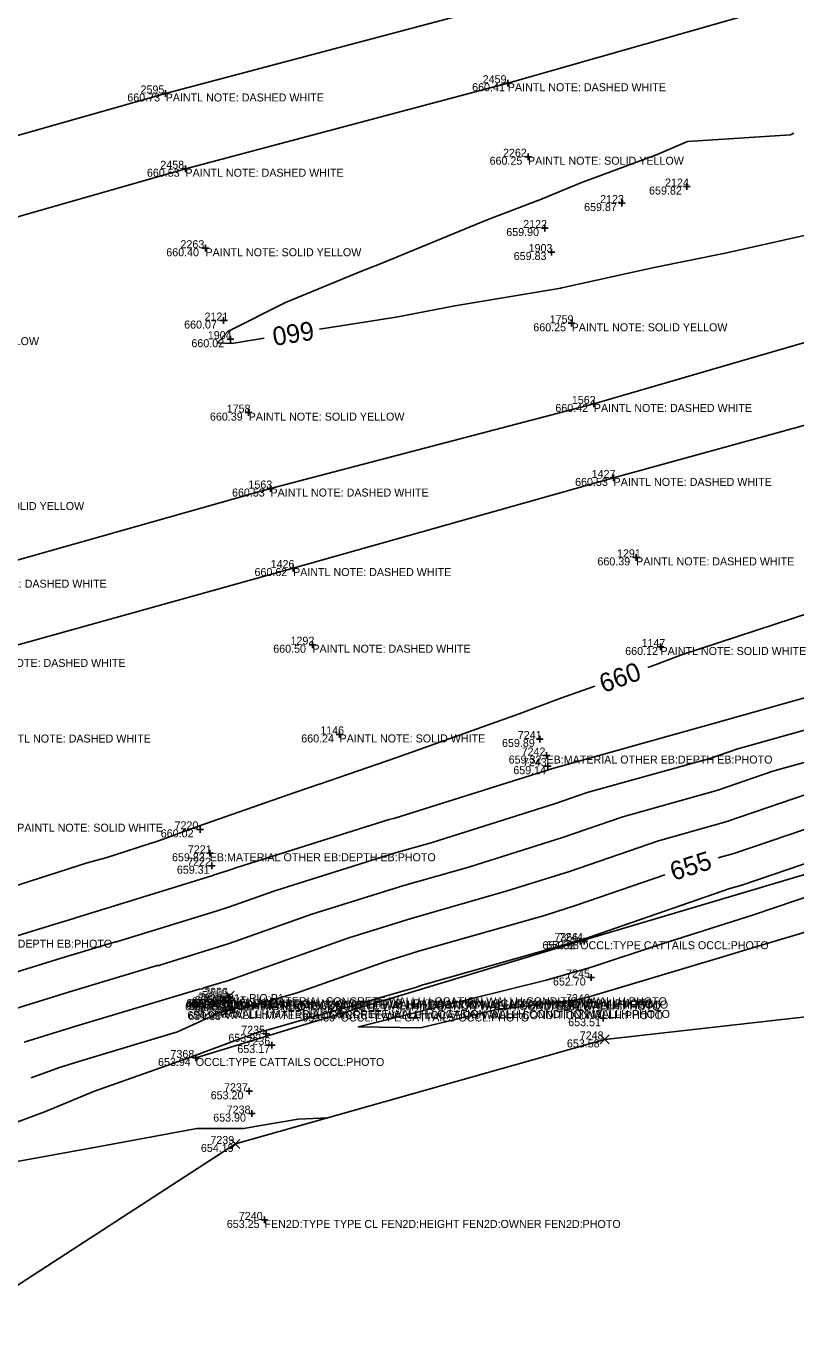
# Model space of a CAD drawing. Extents: x 2129350 to 2137777, y 657588 to 659885.
# Drawn here: x 2134351.9 to 2134467.3, y 658901 to 659096.7 of the extents above; entities that cross this region are included whole.
import ezdxf

# ---------------------------------------------------------------- set-up
doc = ezdxf.new("R2010")
doc.units = 0
for name, color, linetype in [('DT_X_Contour_Major', 7, 'Continuous'), ('DT_X_Contour_Minor', 7, 'Continuous'), ('DT_X_TIN_Hull', 7, 'Continuous'), ('PV_X_COP', 7, 'Continuous'), ('SV_X_Occupation_Line', 7, 'Continuous'), ('SV_X_Random_Point', 7, 'Continuous'), ('SV_X_Shot_Marker', 7, 'Continuous'), ('SV_X_Text_Comment', 7, 'Continuous'), ('SV_X_Text_Description', 7, 'Continuous'), ('SV_X_Text_Elevation', 7, 'Continuous'), ('SV_X_Text_Name', 7, 'Continuous')]:
    doc.layers.add(name, color=color, linetype=linetype)

msp = doc.modelspace()

# ---------------------------------------------------------------- linework, layer by layer
at = {"layer": 'DT_X_Contour_Major'}
for points in [[(2134466.96, 659080.67), (2134466.47, 659080.42), (2134451.03, 659079.43), (2134446.5, 659077.46), (2134435.03, 659073.22), (2134428.67, 659070.59), (2134428.58, 659070.55), (2134420.99, 659067.65), (2134405.11, 659061.14), (2134402.14, 659059.99), (2134390.78, 659055.26), (2134382.1, 659050.92), (2134380.57, 659049.23), (2134382.7, 659049.12), (2134384.51, 659049.45), (2134387.57, 659049.94)], [(2134395.86, 659051.26), (2134407.35, 659053.1), (2134416.15, 659054.78), (2134432.05, 659057.43), (2134432.17, 659057.46), (2134432.21, 659057.47), (2134446.05, 659060.53), (2134456.71, 659062.66), (2134474.17, 659066.58), (2134481.16, 659068), (2134481.22, 659068.02), (2134486.6, 659069.28), (2134493.91, 659070.78)], [(2134538.28, 659036.46), (2134530.87, 659033.34), (2134518.2, 659027.65), (2134512.59, 659025.26), (2134495.12, 659017.29), (2134495.12, 659017.29), (2134495.09, 659017.28), (2134494.82, 659017.17), (2134493.04, 659016.51), (2134471.61, 659009.56), (2134469.66, 659008.85), (2134450.15, 659002.45), (2134446.32, 659001.01), (2134445.08, 659000.57)], [(2134551.57, 659000.12), (2134536.93, 658995.65), (2134532.38, 658994.44), (2134531.03, 658994.07), (2134526.17, 658992.7), (2134507.06, 658987.41), (2134500.69, 658985.61), (2134483.07, 658980.74), (2134482.63, 658980.61), (2134481.83, 658980.34), (2134474.34, 658978.25), (2134457.99, 658972.68), (2134455.63, 658972.01)], [(2134437.16, 658997.77), (2134431.9, 658995.91), (2134425.81, 658993.63), (2134416.7, 658990.38), (2134407.44, 658987.09), (2134395.85, 658983.07), (2134395.82, 658983.06), (2134390.89, 658981.4), (2134377.74, 658976.78), (2134371.89, 658974.65), (2134363.83, 658972.01), (2134361.05, 658971.28), (2134348.12, 658967.15), (2134342.49, 658965.67)], [(2134447.62, 658969.48), (2134434.42, 658964.92), (2134429.6, 658963.41), (2134410.69, 658958.03), (2134405.83, 658956.5), (2134392.54, 658951.8), (2134384.25, 658949.43), (2134383.9, 658949.35), (2134382.85, 658949.59), (2134382.73, 658949.46), (2134381.82, 658949.23), (2134381.69, 658949.19), (2134374.57, 658945.97), (2134360.41, 658941.71), (2134356.87, 658940.62), (2134352.64, 658939.05)]]:
    msp.add_lwpolyline(points, dxfattribs=at)
at = {"layer": 'DT_X_Contour_Minor'}
for points in [[(2134477.24, 658998.4), (2134466.64, 658995.46), (2134453.32, 658991.74), (2134453.16, 658991.69), (2134430.65, 658985.39), (2134430.2, 658985.24), (2134407.16, 658978), (2134406.32, 658977.76), (2134383.62, 658970.64), (2134382.17, 658970.12), (2134379.92, 658969.41), (2134379.86, 658969.4), (2134359.12, 658962.98), (2134359.08, 658962.95), (2134359.01, 658962.95), (2134356.05, 658962.06), (2134335.73, 658955.79)], [(2134478.39, 658993.9), (2134458.58, 658988.37), (2134454.37, 658986.94), (2134436, 658981.8), (2134431.26, 658980.16), (2134412.77, 658974.35), (2134407.42, 658972.83), (2134389.17, 658967.1), (2134382.24, 658964.65), (2134380.65, 658964.15), (2134380.36, 658964.06), (2134365.59, 658959.49), (2134365.48, 658959.43), (2134365.28, 658959.42), (2134357.14, 658956.98), (2134341.01, 658952)], [(2134479.54, 658989.38), (2134463.83, 658985), (2134455.58, 658982.18), (2134441.34, 658978.2), (2134432.31, 658975.08), (2134418.38, 658970.7), (2134408.51, 658967.89), (2134394.72, 658963.57), (2134382.31, 658959.17), (2134381.37, 658958.88), (2134380.86, 658958.73), (2134372.06, 658956), (2134371.87, 658955.9), (2134371.55, 658955.89), (2134358.23, 658951.89), (2134346.3, 658948.2)], [(2134469.09, 658981.63), (2134456.78, 658977.43), (2134446.69, 658974.6), (2134433.37, 658970), (2134423.99, 658967.06), (2134409.6, 658962.96), (2134400.28, 658960.03), (2134382.38, 658953.7), (2134382.1, 658953.61), (2134381.36, 658953.4), (2134378.52, 658952.52), (2134378.27, 658952.38), (2134377.82, 658952.36), (2134359.32, 658946.8), (2134351.58, 658944.41)], [(2134479.6, 658974.88), (2134459.2, 658967.92), (2134457.37, 658967.41), (2134435.48, 658959.84), (2134435.21, 658959.76), (2134411.78, 658953.09), (2134411.38, 658952.97), (2134410.28, 658952.58), (2134387.48, 658946.06), (2134387.45, 658946.05), (2134387.27, 658946.09), (2134384.99, 658945.26), (2134384.88, 658945.23), (2134376.13, 658942), (2134362.13, 658937.04), (2134354.76, 658934.02), (2134339.82, 658928.44)], [(2134476.6, 658968.78), (2134460.93, 658963.51), (2134446.16, 658958.79), (2134437.24, 658955.84), (2134436.3, 658955.54), (2134429.85, 658953.7), (2134412.1, 658949.29), (2134401.71, 658946.71), (2134411, 658946.53), (2134422.18, 658949.24), (2134434.42, 658950.76), (2134436.62, 658951.31), (2134436.94, 658951.41), (2134455.83, 658957.02), (2134460.77, 658958.55), (2134480.94, 658964.53)], [(2134397.1, 658933.05), (2134392.66, 658932.86), (2134386.46, 658931.81), (2134384.53, 658931.48), (2134377.49, 658931.45), (2134362.64, 658928.72), (2134342.51, 658925.06)]]:
    msp.add_lwpolyline(points, dxfattribs=at)
at = {"layer": 'DT_X_TIN_Hull'}
msp.add_lwpolyline([(2134339.8, 658900.97), (2134383.27, 658929.14), (2134438.63, 658944.81), (2134484.26, 658949.93), (2134535.84, 658964.93), (2134589.33, 658980.68), (2134684.69, 659007.18), (2134781.08, 659033.65), (2134834.81, 659047.4), (2134874.97, 659059.96), (2134937.76, 659078.48), (2134974.62, 659089.26), (2135069.17, 659114.77), (2135119.62, 659129.04), (2135174.31, 659143.84), (2135216.92, 659155.82), (2135278.77, 659175.41), (2135358.06, 659199.71), (2135416.07, 659215.59), (2135505.42, 659239.1), (2135573.46, 659256.02)], dxfattribs=at)
at = {"layer": 'PV_X_COP'}
for points in [[(2135046.23, 659276.72), (2134998.09, 659262.4), (2134950.01, 659248.29), (2134901.68, 659235.27), (2134853.4, 659222.06), (2134806.14, 659207.81), (2134757.33, 659193.63), (2134709.1, 659180.43), (2134661.25, 659167.25), (2134613.17, 659153.43), (2134564.8, 659140.1), (2134516.96, 659126.54), (2134468.46, 659112.97), (2134420.69, 659099.3), (2134372.8, 659086.61), (2134323.79, 659072.7)], [(2135063.97, 659212.65), (2135015.7, 659199.59), (2134967.18, 659186.26), (2134919.11, 659173.06), (2134870.79, 659159.93), (2134822.4, 659146.6), (2134774.18, 659133.37), (2134726.37, 659119.97), (2134677.87, 659106.94), (2134629.67, 659093.61), (2134581.23, 659080.17), (2134532.94, 659067.73), (2134484.94, 659054.04), (2134437, 659040.07), (2134388.52, 659027.39), (2134340.25, 659013.73)], [(2134327.51, 659061.51), (2134375.77, 659075.33), (2134424.1, 659088.15), (2134471.68, 659101.73), (2134520.09, 659114.68)], [(2134343.07, 659001.85), (2134391.9, 659015.47), (2134439.96, 659028.98), (2134488.48, 659042.33), (2134536.41, 659055.93)]]:
    msp.add_lwpolyline(points, dxfattribs=at)
at = {"layer": 'SV_X_Occupation_Line'}
msp.add_lwpolyline([(2134934.29, 659101.09), (2134889.78, 659090.65), (2134829.7, 659074.45), (2134784.36, 659059.47), (2134744.41, 659047.99), (2134693.09, 659035.1), (2134651.29, 659024.74), (2134604.97, 659011.41), (2134563.82, 659000.43), (2134517.76, 658986.26), (2134480.25, 658972.99), (2134434.95, 658959.53), (2134399.04, 658948.7), (2134377.32, 658942.03)], dxfattribs=at)
at = {"layer": 'SV_X_Random_Point'}
for p, q in [((2134380.94, 658950.19), (2134382.27, 658951.52)), ((2134380.94, 658951.52), (2134382.27, 658950.19)), ((2134381.74, 658950.68), (2134383.08, 658952.02)), ((2134381.74, 658952.02), (2134383.08, 658950.68)), ((2134381.2, 658948.25), (2134382.54, 658949.58)), ((2134381.2, 658949.58), (2134382.54, 658948.25)), ((2134382.31, 658948.55), (2134383.64, 658949.89)), ((2134382.31, 658949.89), (2134383.64, 658948.55)), ((2134437.97, 658944.14), (2134439.3, 658945.48)), ((2134437.97, 658945.48), (2134439.3, 658944.14)), ((2134382.6, 658928.47), (2134383.93, 658929.8)), ((2134382.6, 658929.8), (2134383.93, 658928.47))]:
    msp.add_line(p, q, dxfattribs=at)
at = {"layer": 'SV_X_Shot_Marker'}
for p, q in [((2134423.6, 659088.15), (2134424.6, 659088.15)), ((2134424.1, 659088.65), (2134424.1, 659087.65)), ((2134424.1, 659088.15), (2134424.1, 659088.15)), ((2134372.3, 659086.61), (2134373.3, 659086.61)), ((2134372.8, 659087.11), (2134372.8, 659086.11)), ((2134372.8, 659086.61), (2134372.8, 659086.61)), ((2134426.63, 659077.13), (2134427.63, 659077.13)), ((2134427.13, 659077.63), (2134427.13, 659076.63)), ((2134427.13, 659077.13), (2134427.13, 659077.13)), ((2134375.27, 659075.33), (2134376.27, 659075.33)), ((2134375.77, 659075.83), (2134375.77, 659074.83)), ((2134375.77, 659075.33), (2134375.77, 659075.33)), ((2134450.43, 659072.66), (2134451.43, 659072.66)), ((2134450.93, 659073.16), (2134450.93, 659072.16)), ((2134450.93, 659072.66), (2134450.93, 659072.66)), ((2134441.2, 659070.68), (2134441.2, 659069.68)), ((2134440.7, 659070.18), (2134441.7, 659070.18)), ((2134441.2, 659070.18), (2134441.2, 659070.18)), ((2134429.65, 659066.94), (2134429.65, 659065.94)), ((2134429.15, 659066.44), (2134430.15, 659066.44)), ((2134429.65, 659066.44), (2134429.65, 659066.44)), ((2134378.27, 659063.41), (2134379.27, 659063.41)), ((2134378.77, 659063.91), (2134378.77, 659062.91)), ((2134378.77, 659063.41), (2134378.77, 659063.41)), ((2134430.15, 659062.83), (2134431.15, 659062.83)), ((2134430.65, 659063.33), (2134430.65, 659062.33)), ((2134430.65, 659062.83), (2134430.65, 659062.83)), ((2134381.46, 659053.07), (2134381.46, 659052.07)), ((2134380.96, 659052.57), (2134381.96, 659052.57)), ((2134381.46, 659052.57), (2134381.46, 659052.57)), ((2134433.17, 659052.16), (2134434.17, 659052.16)), ((2134433.67, 659052.66), (2134433.67, 659051.66)), ((2134433.67, 659052.16), (2134433.67, 659052.16)), ((2134382.04, 659049.78), (2134383.04, 659049.78)), ((2134382.54, 659050.28), (2134382.54, 659049.28)), ((2134382.54, 659049.78), (2134382.54, 659049.78)), ((2134385.24, 659039.27), (2134385.24, 659038.27)), ((2134436.5, 659040.07), (2134437.5, 659040.07)), ((2134437, 659040.57), (2134437, 659039.57)), ((2134437, 659040.07), (2134437, 659040.07)), ((2134384.74, 659038.77), (2134385.74, 659038.77)), ((2134385.24, 659038.77), (2134385.24, 659038.77)), ((2134439.96, 659029.48), (2134439.96, 659028.48)), ((2134388.02, 659027.39), (2134389.02, 659027.39)), ((2134388.52, 659027.89), (2134388.52, 659026.89)), ((2134388.52, 659027.39), (2134388.52, 659027.39)), ((2134439.46, 659028.98), (2134440.46, 659028.98)), ((2134439.96, 659028.98), (2134439.96, 659028.98)), ((2134443.34, 659017.57), (2134443.34, 659016.57)), ((2134391.9, 659015.97), (2134391.9, 659014.97)), ((2134442.84, 659017.07), (2134443.84, 659017.07)), ((2134443.34, 659017.07), (2134443.34, 659017.07)), ((2134391.4, 659015.47), (2134392.4, 659015.47)), ((2134391.9, 659015.47), (2134391.9, 659015.47)), ((2134394.3, 659003.98), (2134395.3, 659003.98)), ((2134394.8, 659004.48), (2134394.8, 659003.48)), ((2134394.8, 659003.98), (2134394.8, 659003.98)), ((2134446.99, 659004.14), (2134446.99, 659003.14)), ((2134446.49, 659003.64), (2134447.49, 659003.64)), ((2134446.99, 659003.64), (2134446.99, 659003.64)), ((2134398.37, 658990.53), (2134399.37, 658990.53)), ((2134398.87, 658991.03), (2134398.87, 658990.03)), ((2134398.87, 658990.53), (2134398.87, 658990.53)), ((2134428.9, 658990.34), (2134428.9, 658989.34)), ((2134428.4, 658989.84), (2134429.4, 658989.84)), ((2134428.9, 658989.84), (2134428.9, 658989.84)), ((2134429.4, 658987.36), (2134430.4, 658987.36)), ((2134429.9, 658987.86), (2134429.9, 658986.86)), ((2134429.9, 658987.36), (2134429.9, 658987.36)), ((2134430.09, 658986.27), (2134430.09, 658985.27)), ((2134429.59, 658985.77), (2134430.59, 658985.77)), ((2134430.09, 658985.77), (2134430.09, 658985.77)), ((2134377.95, 658976.8), (2134377.95, 658975.8)), ((2134377.45, 658976.3), (2134378.45, 658976.3)), ((2134377.95, 658976.3), (2134377.95, 658976.3)), ((2134378.91, 658972.71), (2134379.91, 658972.71)), ((2134379.41, 658973.21), (2134379.41, 658972.21)), ((2134379.41, 658972.71), (2134379.41, 658972.71)), ((2134379.23, 658970.85), (2134380.23, 658970.85)), ((2134379.73, 658971.35), (2134379.73, 658970.35)), ((2134379.73, 658970.85), (2134379.73, 658970.85)), ((2134434.45, 658959.53), (2134435.45, 658959.53)), ((2134434.95, 658960.03), (2134434.95, 658959.03)), ((2134434.95, 658959.53), (2134434.95, 658959.53)), ((2134435.04, 658959.55), (2134436.04, 658959.55)), ((2134435.54, 658960.05), (2134435.54, 658959.05)), ((2134435.54, 658959.55), (2134435.54, 658959.55)), ((2134436.08, 658954.09), (2134437.08, 658954.09)), ((2134436.58, 658954.59), (2134436.58, 658953.59)), ((2134436.58, 658954.09), (2134436.58, 658954.09)), ((2134381.47, 658951.11), (2134381.47, 658950.11)), ((2134381.83, 658951.13), (2134382.83, 658951.13)), ((2134382.33, 658951.63), (2134382.33, 658950.63)), ((2134382.33, 658951.13), (2134382.33, 658951.13)), ((2134382.52, 658951.13), (2134382.52, 658950.13)), ((2134380.86, 658950.37), (2134381.86, 658950.37)), ((2134380.97, 658950.61), (2134381.97, 658950.61)), ((2134381.36, 658950.87), (2134381.36, 658949.87)), ((2134381.36, 658950.37), (2134381.36, 658950.37)), ((2134381.47, 658950.61), (2134381.47, 658950.61)), ((2134381.73, 658949.55), (2134381.73, 658948.55)), ((2134382.02, 658950.63), (2134383.02, 658950.63)), ((2134382.28, 658949.22), (2134383.28, 658949.22)), ((2134382.52, 658950.63), (2134382.52, 658950.63)), ((2134382.78, 658949.72), (2134382.78, 658948.72)), ((2134382.78, 658949.22), (2134382.78, 658949.22)), ((2134399.04, 658949.2), (2134399.04, 658948.2)), ((2134436.13, 658950.39), (2134437.13, 658950.39)), ((2134436.63, 658950.89), (2134436.63, 658949.89)), ((2134436.63, 658950.39), (2134436.63, 658950.39)), ((2134381.23, 658949.05), (2134382.23, 658949.05)), ((2134381.73, 658949.05), (2134381.73, 658949.05)), ((2134398.54, 658948.7), (2134399.54, 658948.7)), ((2134399.04, 658948.7), (2134399.04, 658948.7)), ((2134437.89, 658947.99), (2134438.89, 658947.99)), ((2134438.39, 658948.49), (2134438.39, 658947.49)), ((2134438.39, 658947.99), (2134438.39, 658947.99)), ((2134387.38, 658945.65), (2134388.38, 658945.65)), ((2134387.88, 658946.15), (2134387.88, 658945.15)), ((2134387.88, 658945.65), (2134387.88, 658945.65)), ((2134388.24, 658943.96), (2134389.24, 658943.96)), ((2134388.74, 658944.46), (2134388.74, 658943.46)), ((2134388.74, 658943.96), (2134388.74, 658943.96)), ((2134376.82, 658942.03), (2134377.82, 658942.03)), ((2134377.32, 658942.53), (2134377.32, 658941.53)), ((2134377.32, 658942.03), (2134377.32, 658942.03)), ((2134385.3, 658937.54), (2134385.3, 658936.54)), ((2134384.8, 658937.04), (2134385.8, 658937.04)), ((2134385.3, 658937.04), (2134385.3, 658937.04)), ((2134385.21, 658933.69), (2134386.21, 658933.69)), ((2134385.71, 658934.19), (2134385.71, 658933.19)), ((2134385.71, 658933.69), (2134385.71, 658933.69)), ((2134387.11, 658917.75), (2134388.11, 658917.75)), ((2134387.61, 658918.25), (2134387.61, 658917.25)), ((2134387.61, 658917.75), (2134387.61, 658917.75))]:
    msp.add_line(p, q, dxfattribs=at)

# ---------------------------------------------------------------- texts
at = {"layer": 'DT_X_Contour_Major'}
for s, rotation, p in [('660', 189.0588, (2134394.8, 659052.51)), ('660', 19.4791, (2134438.43, 658996.73)), ('655', 17.5346, (2134448.95, 658968.56))]:
    msp.add_text(s, height=2.8, rotation=rotation, dxfattribs=at).set_placement(p)
at = {"layer": 'SV_X_Text_Comment'}
for s, p in [('PAINTL NOTE: DASHED WHITE', (2134424.1, 659086.95)), ('PAINTL NOTE: DASHED WHITE', (2134372.8, 659085.41)), ('PAINTL NOTE: SOLID YELLOW', (2134427.13, 659075.93)), ('PAINTL NOTE: DASHED WHITE', (2134375.77, 659074.13)), ('PAINTL NOTE: SOLID YELLOW', (2134378.77, 659062.21)), ('PAINTL NOTE: SOLID YELLOW', (2134433.67, 659050.96)), ('PAINTL NOTE: SOLID YELLOW', (2134330.45, 659048.89)), ('PAINTL NOTE: DASHED WHITE', (2134437, 659038.87)), ('PAINTL NOTE: SOLID YELLOW', (2134385.24, 659037.57)), ('PAINTL NOTE: DASHED WHITE', (2134388.52, 659026.19)), ('PAINTL NOTE: DASHED WHITE', (2134439.96, 659027.78)), ('PAINTL NOTE: SOLID YELLOW', (2134337.22, 659024.17)), ('PAINTL NOTE: DASHED WHITE', (2134443.34, 659015.87)), ('PAINTL NOTE: DASHED WHITE', (2134340.25, 659012.53)), ('PAINTL NOTE: DASHED WHITE', (2134391.9, 659014.27)), ('PAINTL NOTE: DASHED WHITE', (2134394.8, 659002.78)), ('PAINTL NOTE: SOLID WHITE', (2134446.99, 659002.44)), ('PAINTL NOTE: DASHED WHITE', (2134343.07, 659000.65)), ('PAINTL NOTE: DASHED WHITE', (2134346.85, 658989.31)), ('PAINTL NOTE: SOLID WHITE', (2134398.87, 658989.33)), ('EB:MATERIAL OTHER EB:DEPTH EB:PHOTO', (2134429.9, 658986.16)), ('PAINTL NOTE: SOLID WHITE', (2134350.54, 658975.95)), ('EB:MATERIAL OTHER EB:DEPTH EB:PHOTO', (2134379.41, 658971.52)), ('EB:MATERIAL OTHER EB:DEPTH EB:PHOTO', (2134330.9, 658958.56)), ('OCCL:TYPE CATTAILS OCCL:PHOTO', (2134434.95, 658958.33)), ('WALLH:MATERIAL CONCRETE WALLH:LOCATION WALLH:CONDITION WALLH:PHOTO', (2134382.33, 658949.93)), ('WALLH:MATERIAL CONCRETE WALLH:LOCATION WALLH:CONDITION WALLH:PHOTO', (2134381.36, 658949.17)), ('WALLH:MATERIAL CONCRETE WALLH:LOCATION WALLH:CONDITION WALLH:PHOTO', (2134381.47, 658949.41)), ('WALLH:MATERIAL CONCRETE WALLH:LOCATION WALLH:CONDITION WALLH:PHOTO', (2134381.73, 658947.85)), ('BM:DESCRIPTION MAG ON LITTLE HEADWALL BM:LOCATION BM:NOTE BM:PHOTO', (2134381.84, 658949.6)), ('6 CPP PIO:PHOTO', (2134381.99, 658949.21)), ('WALLH:MATERIAL CONCRETE WALLH:LOCATION WALLH:CONDITION WALLH:PHOTO', (2134382.52, 658949.43)), ('WALLH:MATERIAL CONCRETE WALLH:LOCATION WALLH:CONDITION WALLH:PHOTO', (2134382.78, 658948.02)), ('OCCL:TYPE CATTAILS OCCL:PHOTO', (2134399.04, 658947.5)), ('OCCL:TYPE CATTAILS OCCL:PHOTO', (2134377.32, 658940.83)), ('FEN2D:TYPE TYPE CL FEN2D:HEIGHT FEN2D:OWNER FEN2D:PHOTO', (2134387.61, 658916.55))]:
    msp.add_text(s, height=1.2, dxfattribs=at).set_placement(p)
at = {"layer": 'SV_X_Text_Description'}
msp.add_text('P1= PIO:P1', height=1.2, dxfattribs=at).set_placement((2134381.99, 658950.41))
at = {"layer": 'SV_X_Text_Elevation'}
for s, p in [('660.41', (2134418.75, 659086.95)), ('660.73', (2134367.05, 659085.41)), ('660.25', (2134421.37, 659075.93)), ('660.53', (2134369.99, 659074.13)), ('659.82', (2134445.28, 659071.46)), ('659.87', (2134435.54, 659068.98)), ('659.90', (2134423.87, 659065.24)), ('660.40', (2134372.89, 659062.21)), ('659.83', (2134424.99, 659061.64)), ('660.07', (2134375.57, 659051.37)), ('660.25', (2134427.92, 659050.96)), ('660.02', (2134376.66, 659048.57)), ('660.42', (2134431.23, 659038.87)), ('660.39', (2134379.44, 659037.57)), ('660.53', (2134382.75, 659026.19)), ('660.53', (2134434.19, 659027.78)), ('660.39', (2134437.54, 659015.87)), ('660.62', (2134386.12, 659014.27)), ('660.50', (2134388.93, 659002.78)), ('660.12', (2134441.7, 659002.44)), ('660.24', (2134393.13, 658989.33)), ('659.89', (2134423.23, 658988.65)), ('659.32', (2134424.23, 658986.16)), ('659.14', (2134424.92, 658984.57)), ('660.02', (2134372.07, 658975.1)), ('659.83', (2134373.75, 658971.52)), ('659.31', (2134374.48, 658969.65)), ('654.32', (2134429.29, 658958.33)), ('653.98', (2134429.85, 658958.35)), ('652.70', (2134430.87, 658952.89)), ('655.57', (2134376.69, 658949.93)), ('655.61', (2134377.18, 658950.15)), ('655.48', (2134375.7, 658949.17)), ('655.54', (2134375.84, 658949.41)), ('655.56', (2134375.89, 658949.66)), ('654.99', (2134376.05, 658947.85)), ('655.49', (2134376.18, 658949.6)), ('654.76', (2134376.28, 658949.21)), ('655.43', (2134376.87, 658949.43)), ('654.96', (2134377.03, 658948.02)), ('654.90', (2134377.2, 658948.02)), ('653.15', (2134431.45, 658949.19)), ('654.89', (2134376.21, 658947.71)), ('653.80', (2134393.28, 658947.5)), ('653.51', (2134433.16, 658946.79)), ('653.92', (2134382.21, 658944.45)), ('653.17', (2134383.55, 658942.77)), ('653.58', (2134432.96, 658943.61)), ('653.94', (2134371.65, 658940.83)), ('653.20', (2134379.55, 658935.84)), ('653.90', (2134379.93, 658932.49)), ('654.19', (2134378.08, 658927.94)), ('653.25', (2134381.97, 658916.55))]:
    msp.add_text(s, height=1.2, dxfattribs=at).set_placement(p)
at = {"layer": 'SV_X_Text_Name'}
for s, p in [('2459', (2134420.33, 659088.15)), ('2595', (2134369.03, 659086.61)), ('2262', (2134423.38, 659077.13)), ('2458', (2134372, 659075.33)), ('2124', (2134447.68, 659072.66)), ('2123', (2134437.94, 659070.18)), ('2122', (2134426.41, 659066.44)), ('2263', (2134375.02, 659063.41)), ('1903', (2134427.22, 659062.83)), ('2121', (2134378.63, 659052.57)), ('1759', (2134430.38, 659052.16)), ('1904', (2134379.12, 659049.78)), ('1562', (2134433.7, 659040.07)), ('1758', (2134381.95, 659038.77)), ('1427', (2134436.67, 659028.98)), ('1563', (2134385.21, 659027.39)), ('1291', (2134440.47, 659017.07)), ('1426', (2134388.54, 659015.47)), ('1292', (2134391.52, 659003.98)), ('1147', (2134444.15, 659003.64)), ('1146', (2134395.97, 658990.53)), ('7241', (2134425.59, 658989.84)), ('7242', (2134426.17, 658987.36)), ('7243', (2134426.35, 658985.77)), ('7220', (2134374.13, 658976.3)), ('7221', (2134376.13, 658972.71)), ('7222', (2134376.02, 658970.85)), ('7366', (2134431.08, 658959.53)), ('7244', (2134431.81, 658959.55)), ('7245', (2134432.84, 658954.09)), ('7225', (2134377.65, 658950.37)), ('7224', (2134377.77, 658950.61)), ('7234', (2134378.24, 658950.41)), ('7231', (2134378.29, 658950.86)), ('7230', (2134378.56, 658951.35)), ('7229', (2134378.6, 658951.13)), ('7228', (2134378.8, 658950.63)), ('305', (2134378.98, 658950.8)), ('7246', (2134432.82, 658950.39)), ('7226', (2134377.94, 658949.05)), ('7232', (2134378.13, 658948.91)), ('7227', (2134379.06, 658949.22)), ('7233', (2134379.22, 658949.22)), ('7367', (2134395.25, 658948.7)), ('7247', (2134434.64, 658947.99)), ('7235', (2134384.13, 658945.65)), ('7236', (2134384.91, 658943.96)), ('7248', (2134434.88, 658944.81)), ('7368', (2134373.52, 658942.03)), ('7237', (2134381.55, 658937.04)), ('7238', (2134381.95, 658933.69)), ('7239', (2134379.51, 658929.14)), ('7240', (2134383.77, 658917.75))]:
    msp.add_text(s, height=1.2, dxfattribs=at).set_placement(p)

doc.saveas('drawing.dxf')
